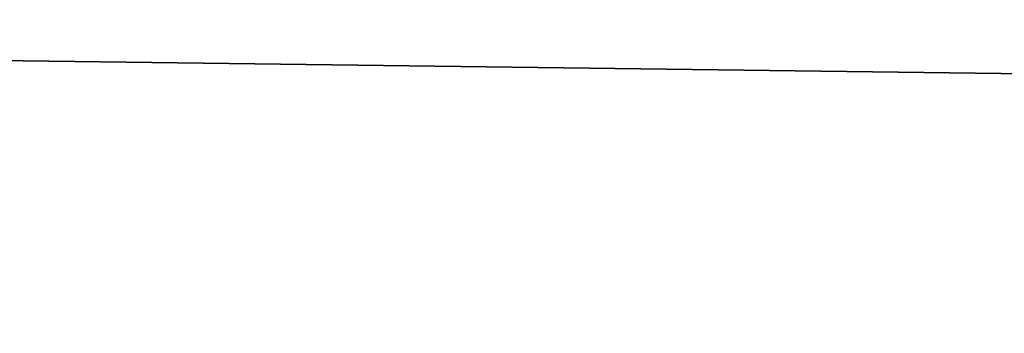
# Model space of a CAD drawing. Header units: millimetres. Extents: x -522 to 188, y -54 to 63.
# Tile 619 of 656: x -3.789569 to -3.786556, y -36.799042 to -36.798085. Entities that reach past the tile are written whole.
import ezdxf

# ---------------------------------------------------------------- set-up
doc = ezdxf.new("R2010")
doc.units = ezdxf.units.MM
doc.header["$LTSCALE"] = 65.185185
for name, color, linetype in [('1', 7, 'CONTINUOUS'), ('2', 7, 'CONTINUOUS'), ('8', 7, 'CONTINUOUS'), ('9', 7, 'CONTINUOUS')]:
    doc.layers.add(name, color=color, linetype=linetype)

msp = doc.modelspace()

# ---------------------------------------------------------------- linework, layer by layer
at = {"layer": '1', "color": 7, "linetype": 'CONTINUOUS'}
for points in [[(-4.178775, -36.8, -12.3100676), (-3.3646476, 23, -12.5570357), (-3.3647088, -36.8, -12.5570172), (-4.178775, -36.8, -12.3100676)], [(-4.178713, 23, -12.3100917), (-3.3646476, 23, -12.5570357), (-4.178775, -36.8, -12.3100676), (-4.178713, 23, -12.3100917)]]:
    msp.add_3dface(points, dxfattribs=at)
at = {"layer": '2', "color": 7, "linetype": 'CONTINUOUS'}
for points in [[(-3.3647088, -36.8, 12.5570172), (-4.178713, 23, 12.3100917), (-4.178775, -36.8, 12.3100676), (-3.3647088, -36.8, 12.5570172)], [(-3.3646476, 23, 12.5570357), (-4.178713, 23, 12.3100917), (-3.3647088, -36.8, 12.5570172), (-3.3646476, 23, 12.5570357)]]:
    msp.add_3dface(points, dxfattribs=at)
at = {"layer": '8', "color": 3, "linetype": 'CONTINUOUS'}
for points in [[(-3.5424354, -36.7927089, -10.4356782), (-3.998883, -36.8, -10.1399671), (-4.2173768, -36.7927089, -10.1816483), (-3.5424354, -36.7927089, -10.4356782)], [(-3.6503799, -36.8, -10.2705676), (-3.998883, -36.8, -10.1399671), (-3.5424354, -36.7927089, -10.4356782), (-3.6503799, -36.8, -10.2705676)]]:
    msp.add_3dface(points, dxfattribs=at)
at = {"layer": '9', "color": 3, "linetype": 'CONTINUOUS'}
for points in [[(-3.9988822, -36.8, 10.1399675), (-3.650379, -36.8, 10.2705679), (-4.2173768, -36.7927089, 10.1816483), (-3.9988822, -36.8, 10.1399675)], [(-4.2173768, -36.7927089, 10.1816483), (-3.650379, -36.8, 10.2705679), (-3.5424354, -36.7927089, 10.4356782), (-4.2173768, -36.7927089, 10.1816483)]]:
    msp.add_3dface(points, dxfattribs=at)

doc.saveas('drawing.dxf')
